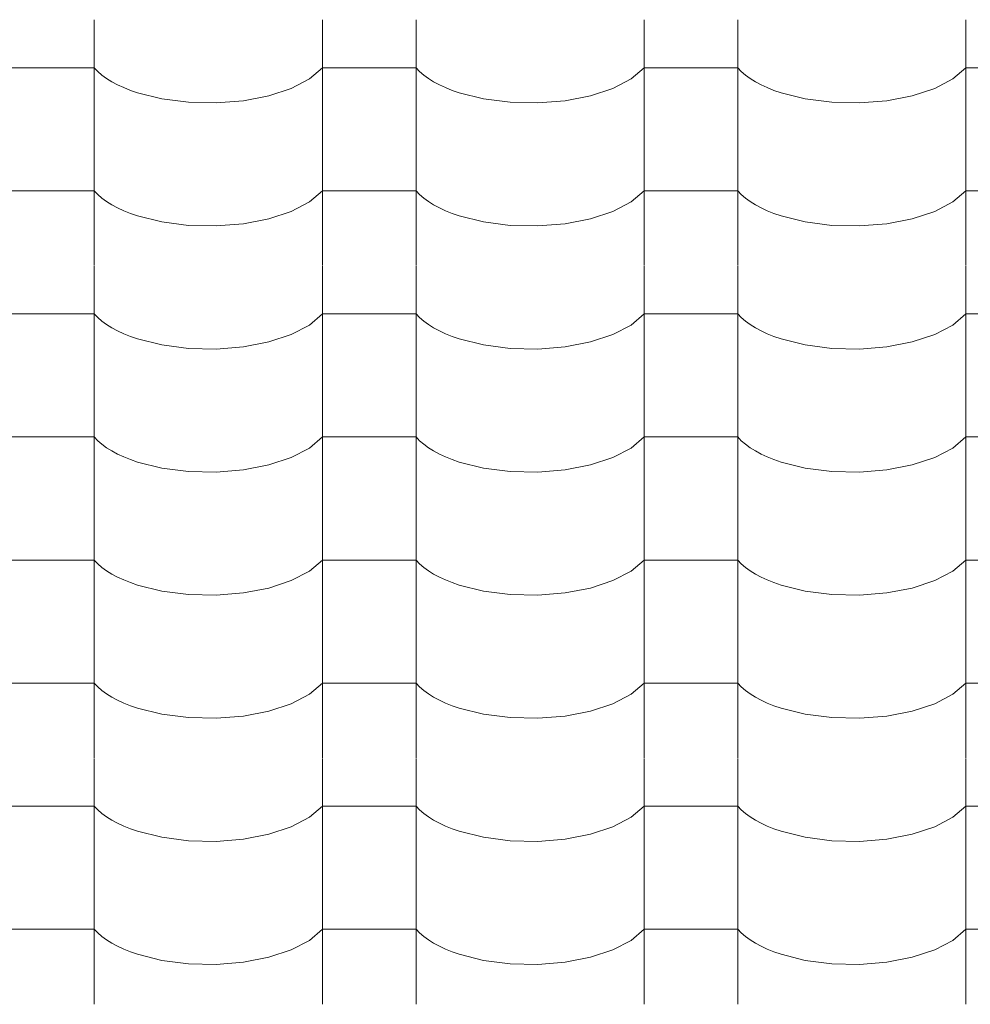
# Model space of a CAD drawing. Header units: millimetres. Extents: x -36478 to 31050, y -14815 to 11827.
# Tile 399 of 656: x -9957 to -9469, y 9419 to 9923. Entities that reach past the tile are written whole.
import ezdxf

# ---------------------------------------------------------------- set-up
doc = ezdxf.new("R2010")
doc.units = ezdxf.units.MM
doc.header["$MEASUREMENT"] = 0
doc.layers.add('Nové_Kóty - SP', color=7, linetype='Continuous')
doc.layers.add('Nové_Výplně - Povrchové', color=7, linetype='Continuous')
doc.styles.add('GENEROVANÝ_STYL_2', font='txt')
doc.dimstyles.new('GENEROVANÝ_STYL__1', dxfattribs={"dimtxt": 125, "dimasz": 190, "dimexe": 0.18, "dimexo": 300, "dimgap": 0, "dimtad": 1, "dimdec": 0, "dimzin": 0, "dimdsep": 46, "dimtxsty": 'GENEROVANÝ_STYL_2', "dimblk": 'ARROWHEAD_6', "dimblk1": 'ARROWHEAD_6', "dimblk2": 'ARROWHEAD_6', "dimcen": 0.09, "dimclrd": 1, "dimclre": 1, "dimclrt": 1, "dimazin": 0, "dimtfac": 1, "dimtdec": 4, "dimtmove": 0, "dimatfit": 3, "dimfxl": 1, "dimtolj": 1, "dimtzin": 0, "dimarcsym": 0})
doc.dimstyles.new('GENEROVANÝ_STYL__2', dxfattribs={"dimtxt": 125, "dimasz": 190, "dimexe": 0.18, "dimexo": 300, "dimgap": 0, "dimtad": 1, "dimdec": 0, "dimzin": 0, "dimdsep": 46, "dimtxsty": 'GENEROVANÝ_STYL_2', "dimblk": 'ARROWHEAD_6', "dimblk1": 'ARROWHEAD_6', "dimblk2": 'ARROWHEAD_6', "dimcen": 0.09, "dimclrd": 1, "dimclre": 1, "dimclrt": 1, "dimazin": 0, "dimtfac": 1, "dimtdec": 4, "dimtmove": 2, "dimatfit": 3, "dimfxl": 1, "dimtolj": 1, "dimtzin": 0, "dimarcsym": 0})

# ---------------------------------------------------------------- blocks, each defined once
blk = doc.blocks.new('*X13')
at = {"layer": 'Nové_Výplně - Povrchové', "color": 21, "linetype": 'Continuous', "lineweight": 20, "true_color": 0xffaaaa}
for p, q in [((-9918.69, 9923.34), (-9918.69, 9860.46)), ((-9801.72, 9923.34), (-9801.72, 9860.46)), ((-9753.69, 9923.34), (-9753.69, 9860.46)), ((-9636.72, 9923.34), (-9636.72, 9860.46)), ((-9588.69, 9923.34), (-9588.69, 9860.46)), ((-9471.72, 9923.34), (-9471.72, 9860.46)), ((-9942.71, 9898.8), (-9966.72, 9898.8)), ((-9918.69, 9898.8), (-9942.71, 9898.8)), ((-9918.69, 9898.8), (-9916.86, 9896.91)), ((-9916.86, 9896.91), (-9914.74, 9895.08)), ((-9914.74, 9895.08), (-9912.34, 9893.33)), ((-9808.39, 9893.12), (-9801.72, 9898.8)), ((-9777.71, 9898.8), (-9801.72, 9898.8)), ((-9753.69, 9898.8), (-9777.71, 9898.8)), ((-9753.69, 9898.8), (-9751.86, 9896.91)), ((-9751.86, 9896.91), (-9749.74, 9895.08)), ((-9749.74, 9895.08), (-9747.34, 9893.33)), ((-9643.39, 9893.12), (-9636.72, 9898.8)), ((-9612.71, 9898.8), (-9636.72, 9898.8)), ((-9588.69, 9898.8), (-9612.71, 9898.8)), ((-9588.69, 9898.8), (-9586.86, 9896.91)), ((-9586.86, 9896.91), (-9584.74, 9895.08)), ((-9584.74, 9895.08), (-9582.34, 9893.33)), ((-9478.39, 9893.12), (-9471.72, 9898.8)), ((-9447.71, 9898.8), (-9471.72, 9898.8)), ((-9912.34, 9893.33), (-9909.65, 9891.65)), ((-9909.65, 9891.65), (-9906.71, 9890.07)), ((-9906.71, 9890.07), (-9903.53, 9888.6)), ((-9817.7, 9888.25), (-9808.39, 9893.12)), ((-9747.34, 9893.33), (-9744.65, 9891.65)), ((-9744.65, 9891.65), (-9741.71, 9890.07)), ((-9741.71, 9890.07), (-9738.53, 9888.6)), ((-9652.7, 9888.25), (-9643.39, 9893.12)), ((-9582.34, 9893.33), (-9579.65, 9891.65)), ((-9579.65, 9891.65), (-9576.71, 9890.07)), ((-9576.71, 9890.07), (-9573.53, 9888.6)), ((-9487.7, 9888.25), (-9478.39, 9893.12)), ((-9903.53, 9888.6), (-9900.12, 9887.23)), ((-9900.12, 9887.23), (-9896.5, 9885.97)), ((-9896.5, 9885.97), (-9884.05, 9882.87)), ((-9829.18, 9884.46), (-9817.7, 9888.25)), ((-9738.53, 9888.6), (-9735.12, 9887.23)), ((-9735.12, 9887.23), (-9731.5, 9885.97)), ((-9731.5, 9885.97), (-9719.05, 9882.87)), ((-9664.18, 9884.46), (-9652.7, 9888.25)), ((-9573.53, 9888.6), (-9570.12, 9887.23)), ((-9570.12, 9887.23), (-9566.5, 9885.97)), ((-9566.5, 9885.97), (-9554.05, 9882.87)), ((-9499.18, 9884.46), (-9487.7, 9888.25)), ((-9884.05, 9882.87), (-9870.39, 9881.12)), ((-9870.39, 9881.12), (-9856.21, 9880.8)), ((-9856.21, 9880.8), (-9842.24, 9881.93)), ((-9842.24, 9881.93), (-9829.18, 9884.46)), ((-9719.05, 9882.87), (-9705.39, 9881.12)), ((-9705.39, 9881.12), (-9691.21, 9880.8)), ((-9691.21, 9880.8), (-9677.24, 9881.93)), ((-9677.24, 9881.93), (-9664.18, 9884.46)), ((-9554.05, 9882.87), (-9540.39, 9881.12)), ((-9540.39, 9881.12), (-9526.21, 9880.8)), ((-9526.21, 9880.8), (-9512.24, 9881.93)), ((-9512.24, 9881.93), (-9499.18, 9884.46)), ((-9918.69, 9860.23), (-9918.69, 9797.35)), ((-9801.72, 9860.23), (-9801.72, 9797.35)), ((-9753.69, 9860.23), (-9753.69, 9797.35)), ((-9636.72, 9860.23), (-9636.72, 9797.35)), ((-9588.69, 9860.23), (-9588.69, 9797.35)), ((-9471.72, 9860.23), (-9471.72, 9797.35)), ((-9942.71, 9835.7), (-9966.72, 9835.7)), ((-9918.69, 9835.7), (-9942.71, 9835.7)), ((-9918.69, 9835.7), (-9916.86, 9833.81)), ((-9808.39, 9830.01), (-9801.72, 9835.7)), ((-9777.71, 9835.7), (-9801.72, 9835.7)), ((-9753.69, 9835.7), (-9777.71, 9835.7)), ((-9753.69, 9835.7), (-9751.86, 9833.81)), ((-9643.39, 9830.01), (-9636.72, 9835.7)), ((-9612.71, 9835.7), (-9636.72, 9835.7)), ((-9588.69, 9835.7), (-9612.71, 9835.7)), ((-9588.69, 9835.7), (-9586.86, 9833.81)), ((-9478.39, 9830.01), (-9471.72, 9835.7)), ((-9447.71, 9835.7), (-9471.72, 9835.7)), ((-9916.86, 9833.81), (-9914.74, 9831.98)), ((-9914.74, 9831.98), (-9912.34, 9830.22)), ((-9912.34, 9830.22), (-9909.65, 9828.55)), ((-9817.7, 9825.14), (-9808.39, 9830.01)), ((-9751.86, 9833.81), (-9749.74, 9831.98)), ((-9749.74, 9831.98), (-9747.34, 9830.22)), ((-9747.34, 9830.22), (-9744.65, 9828.55)), ((-9652.7, 9825.14), (-9643.39, 9830.01)), ((-9586.86, 9833.81), (-9584.74, 9831.98)), ((-9584.74, 9831.98), (-9582.34, 9830.22)), ((-9582.34, 9830.22), (-9579.65, 9828.55)), ((-9487.7, 9825.14), (-9478.39, 9830.01)), ((-9909.65, 9828.55), (-9906.71, 9826.97)), ((-9906.71, 9826.97), (-9903.53, 9825.49)), ((-9903.53, 9825.49), (-9900.12, 9824.12)), ((-9829.18, 9821.35), (-9817.7, 9825.14)), ((-9744.65, 9828.55), (-9741.71, 9826.97)), ((-9741.71, 9826.97), (-9738.53, 9825.49)), ((-9738.53, 9825.49), (-9735.12, 9824.12)), ((-9664.18, 9821.35), (-9652.7, 9825.14)), ((-9579.65, 9828.55), (-9576.71, 9826.97)), ((-9576.71, 9826.97), (-9573.53, 9825.49)), ((-9573.53, 9825.49), (-9570.12, 9824.12)), ((-9499.18, 9821.35), (-9487.7, 9825.14)), ((-9900.12, 9824.12), (-9896.5, 9822.87)), ((-9896.5, 9822.87), (-9884.05, 9819.77)), ((-9884.05, 9819.77), (-9870.39, 9818.01)), ((-9842.24, 9818.82), (-9829.18, 9821.35)), ((-9735.12, 9824.12), (-9731.5, 9822.87)), ((-9731.5, 9822.87), (-9719.05, 9819.77)), ((-9719.05, 9819.77), (-9705.39, 9818.01)), ((-9677.24, 9818.82), (-9664.18, 9821.35)), ((-9570.12, 9824.12), (-9566.5, 9822.87)), ((-9566.5, 9822.87), (-9554.05, 9819.77)), ((-9554.05, 9819.77), (-9540.39, 9818.01)), ((-9512.24, 9818.82), (-9499.18, 9821.35)), ((-9870.39, 9818.01), (-9856.21, 9817.69)), ((-9856.21, 9817.69), (-9842.24, 9818.82)), ((-9705.39, 9818.01), (-9691.21, 9817.69)), ((-9691.21, 9817.69), (-9677.24, 9818.82)), ((-9540.39, 9818.01), (-9526.21, 9817.69)), ((-9526.21, 9817.69), (-9512.24, 9818.82)), ((-9918.69, 9797.13), (-9918.69, 9734.25)), ((-9801.72, 9797.13), (-9801.72, 9734.25)), ((-9753.69, 9797.13), (-9753.69, 9734.25)), ((-9636.72, 9797.13), (-9636.72, 9734.25)), ((-9588.69, 9797.13), (-9588.69, 9734.25)), ((-9471.72, 9797.13), (-9471.72, 9734.25)), ((-9942.71, 9772.6), (-9966.72, 9772.6)), ((-9918.69, 9772.6), (-9942.71, 9772.6)), ((-9918.69, 9772.6), (-9916.86, 9770.7)), ((-9916.86, 9770.7), (-9914.74, 9768.87)), ((-9914.74, 9768.87), (-9912.34, 9767.12)), ((-9808.39, 9766.91), (-9801.72, 9772.6)), ((-9777.71, 9772.6), (-9801.72, 9772.6)), ((-9753.69, 9772.6), (-9777.71, 9772.6)), ((-9753.69, 9772.6), (-9751.86, 9770.7)), ((-9751.86, 9770.7), (-9749.74, 9768.87)), ((-9749.74, 9768.87), (-9747.34, 9767.12)), ((-9643.39, 9766.91), (-9636.72, 9772.6)), ((-9612.71, 9772.6), (-9636.72, 9772.6)), ((-9588.69, 9772.6), (-9612.71, 9772.6)), ((-9588.69, 9772.6), (-9586.86, 9770.7)), ((-9586.86, 9770.7), (-9584.74, 9768.87)), ((-9584.74, 9768.87), (-9582.34, 9767.12)), ((-9478.39, 9766.91), (-9471.72, 9772.6)), ((-9447.71, 9772.6), (-9471.72, 9772.6)), ((-9912.34, 9767.12), (-9909.65, 9765.44)), ((-9909.65, 9765.44), (-9906.71, 9763.87)), ((-9906.71, 9763.87), (-9903.53, 9762.39)), ((-9817.7, 9762.04), (-9808.39, 9766.91)), ((-9747.34, 9767.12), (-9744.65, 9765.44)), ((-9744.65, 9765.44), (-9741.71, 9763.87)), ((-9741.71, 9763.87), (-9738.53, 9762.39)), ((-9652.7, 9762.04), (-9643.39, 9766.91)), ((-9582.34, 9767.12), (-9579.65, 9765.44)), ((-9579.65, 9765.44), (-9576.71, 9763.87)), ((-9576.71, 9763.87), (-9573.53, 9762.39)), ((-9487.7, 9762.04), (-9478.39, 9766.91)), ((-9903.53, 9762.39), (-9900.12, 9761.02)), ((-9900.12, 9761.02), (-9896.5, 9759.76)), ((-9896.5, 9759.76), (-9884.05, 9756.66)), ((-9829.18, 9758.25), (-9817.7, 9762.04)), ((-9738.53, 9762.39), (-9735.12, 9761.02)), ((-9735.12, 9761.02), (-9731.5, 9759.76)), ((-9731.5, 9759.76), (-9719.05, 9756.66)), ((-9664.18, 9758.25), (-9652.7, 9762.04)), ((-9573.53, 9762.39), (-9570.12, 9761.02)), ((-9570.12, 9761.02), (-9566.5, 9759.76)), ((-9566.5, 9759.76), (-9554.05, 9756.66)), ((-9499.18, 9758.25), (-9487.7, 9762.04)), ((-9884.05, 9756.66), (-9870.39, 9754.91)), ((-9870.39, 9754.91), (-9856.21, 9754.59)), ((-9856.21, 9754.59), (-9842.24, 9755.72)), ((-9842.24, 9755.72), (-9829.18, 9758.25)), ((-9719.05, 9756.66), (-9705.39, 9754.91)), ((-9705.39, 9754.91), (-9691.21, 9754.59)), ((-9691.21, 9754.59), (-9677.24, 9755.72)), ((-9677.24, 9755.72), (-9664.18, 9758.25)), ((-9554.05, 9756.66), (-9540.39, 9754.91)), ((-9540.39, 9754.91), (-9526.21, 9754.59)), ((-9526.21, 9754.59), (-9512.24, 9755.72)), ((-9512.24, 9755.72), (-9499.18, 9758.25)), ((-9918.69, 9734.02), (-9918.69, 9671.14)), ((-9801.72, 9734.02), (-9801.72, 9671.14)), ((-9753.69, 9734.02), (-9753.69, 9671.14)), ((-9636.72, 9734.02), (-9636.72, 9671.14)), ((-9588.69, 9734.02), (-9588.69, 9671.14)), ((-9471.72, 9734.02), (-9471.72, 9671.14)), ((-9942.71, 9709.49), (-9966.72, 9709.49)), ((-9918.69, 9709.49), (-9942.71, 9709.49)), ((-9918.69, 9709.49), (-9916.86, 9707.6)), ((-9808.39, 9703.8), (-9801.72, 9709.49)), ((-9777.71, 9709.49), (-9801.72, 9709.49)), ((-9753.69, 9709.49), (-9777.71, 9709.49)), ((-9753.69, 9709.49), (-9751.86, 9707.6)), ((-9643.39, 9703.8), (-9636.72, 9709.49)), ((-9612.71, 9709.49), (-9636.72, 9709.49)), ((-9588.69, 9709.49), (-9612.71, 9709.49)), ((-9588.69, 9709.49), (-9586.86, 9707.6)), ((-9478.39, 9703.8), (-9471.72, 9709.49)), ((-9447.71, 9709.49), (-9471.72, 9709.49)), ((-9916.86, 9707.6), (-9914.74, 9705.77)), ((-9914.74, 9705.77), (-9912.34, 9704.01)), ((-9912.34, 9704.01), (-9909.65, 9702.34)), ((-9817.7, 9698.94), (-9808.39, 9703.8)), ((-9751.86, 9707.6), (-9749.74, 9705.77)), ((-9749.74, 9705.77), (-9747.34, 9704.01)), ((-9747.34, 9704.01), (-9744.65, 9702.34)), ((-9652.7, 9698.94), (-9643.39, 9703.8)), ((-9586.86, 9707.6), (-9584.74, 9705.77)), ((-9584.74, 9705.77), (-9582.34, 9704.01)), ((-9582.34, 9704.01), (-9579.65, 9702.34)), ((-9487.7, 9698.94), (-9478.39, 9703.8)), ((-9909.65, 9702.34), (-9906.71, 9700.76)), ((-9906.71, 9700.76), (-9903.53, 9699.28)), ((-9903.53, 9699.28), (-9900.12, 9697.91)), ((-9829.18, 9695.14), (-9817.7, 9698.94)), ((-9744.65, 9702.34), (-9741.71, 9700.76)), ((-9741.71, 9700.76), (-9738.53, 9699.28)), ((-9738.53, 9699.28), (-9735.12, 9697.91)), ((-9664.18, 9695.14), (-9652.7, 9698.94)), ((-9579.65, 9702.34), (-9576.71, 9700.76)), ((-9576.71, 9700.76), (-9573.53, 9699.28)), ((-9573.53, 9699.28), (-9570.12, 9697.91)), ((-9499.18, 9695.14), (-9487.7, 9698.94)), ((-9900.12, 9697.91), (-9896.5, 9696.66)), ((-9896.5, 9696.66), (-9884.05, 9693.56)), ((-9884.05, 9693.56), (-9870.39, 9691.8)), ((-9842.24, 9692.61), (-9829.18, 9695.14)), ((-9735.12, 9697.91), (-9731.5, 9696.66)), ((-9731.5, 9696.66), (-9719.05, 9693.56)), ((-9719.05, 9693.56), (-9705.39, 9691.8)), ((-9677.24, 9692.61), (-9664.18, 9695.14)), ((-9570.12, 9697.91), (-9566.5, 9696.66)), ((-9566.5, 9696.66), (-9554.05, 9693.56)), ((-9554.05, 9693.56), (-9540.39, 9691.8)), ((-9512.24, 9692.61), (-9499.18, 9695.14)), ((-9870.39, 9691.8), (-9856.21, 9691.48)), ((-9856.21, 9691.48), (-9842.24, 9692.61)), ((-9705.39, 9691.8), (-9691.21, 9691.48)), ((-9691.21, 9691.48), (-9677.24, 9692.61)), ((-9540.39, 9691.8), (-9526.21, 9691.48)), ((-9526.21, 9691.48), (-9512.24, 9692.61)), ((-9918.69, 9670.92), (-9918.69, 9608.04)), ((-9801.72, 9670.92), (-9801.72, 9608.04)), ((-9753.69, 9670.92), (-9753.69, 9608.04)), ((-9636.72, 9670.92), (-9636.72, 9608.04)), ((-9588.69, 9670.92), (-9588.69, 9608.04)), ((-9471.72, 9670.92), (-9471.72, 9608.04)), ((-9942.71, 9646.39), (-9966.72, 9646.39)), ((-9918.69, 9646.39), (-9942.71, 9646.39)), ((-9918.69, 9646.39), (-9916.86, 9644.49)), ((-9916.86, 9644.49), (-9914.74, 9642.66)), ((-9914.74, 9642.66), (-9912.34, 9640.91)), ((-9808.39, 9640.7), (-9801.72, 9646.39)), ((-9777.71, 9646.39), (-9801.72, 9646.39)), ((-9753.69, 9646.39), (-9777.71, 9646.39)), ((-9753.69, 9646.39), (-9751.86, 9644.49)), ((-9751.86, 9644.49), (-9749.74, 9642.66)), ((-9749.74, 9642.66), (-9747.34, 9640.91)), ((-9643.39, 9640.7), (-9636.72, 9646.39)), ((-9612.71, 9646.39), (-9636.72, 9646.39)), ((-9588.69, 9646.39), (-9612.71, 9646.39)), ((-9588.69, 9646.39), (-9586.86, 9644.49)), ((-9586.86, 9644.49), (-9584.74, 9642.66)), ((-9584.74, 9642.66), (-9582.34, 9640.91)), ((-9478.39, 9640.7), (-9471.72, 9646.39)), ((-9447.71, 9646.39), (-9471.72, 9646.39)), ((-9912.34, 9640.91), (-9909.65, 9639.24)), ((-9909.65, 9639.24), (-9906.71, 9637.66)), ((-9906.71, 9637.66), (-9903.53, 9636.18)), ((-9817.7, 9635.83), (-9808.39, 9640.7)), ((-9747.34, 9640.91), (-9744.65, 9639.24)), ((-9744.65, 9639.24), (-9741.71, 9637.66)), ((-9741.71, 9637.66), (-9738.53, 9636.18)), ((-9652.7, 9635.83), (-9643.39, 9640.7)), ((-9582.34, 9640.91), (-9579.65, 9639.24)), ((-9579.65, 9639.24), (-9576.71, 9637.66)), ((-9576.71, 9637.66), (-9573.53, 9636.18)), ((-9487.7, 9635.83), (-9478.39, 9640.7)), ((-9903.53, 9636.18), (-9900.12, 9634.81)), ((-9900.12, 9634.81), (-9896.5, 9633.55)), ((-9896.5, 9633.55), (-9884.05, 9630.45)), ((-9829.18, 9632.04), (-9817.7, 9635.83)), ((-9738.53, 9636.18), (-9735.12, 9634.81)), ((-9735.12, 9634.81), (-9731.5, 9633.55)), ((-9731.5, 9633.55), (-9719.05, 9630.45)), ((-9664.18, 9632.04), (-9652.7, 9635.83)), ((-9573.53, 9636.18), (-9570.12, 9634.81)), ((-9570.12, 9634.81), (-9566.5, 9633.55)), ((-9566.5, 9633.55), (-9554.05, 9630.45)), ((-9499.18, 9632.04), (-9487.7, 9635.83)), ((-9884.05, 9630.45), (-9870.39, 9628.7)), ((-9870.39, 9628.7), (-9856.21, 9628.38)), ((-9856.21, 9628.38), (-9842.24, 9629.51)), ((-9842.24, 9629.51), (-9829.18, 9632.04)), ((-9719.05, 9630.45), (-9705.39, 9628.7)), ((-9705.39, 9628.7), (-9691.21, 9628.38)), ((-9691.21, 9628.38), (-9677.24, 9629.51)), ((-9677.24, 9629.51), (-9664.18, 9632.04)), ((-9554.05, 9630.45), (-9540.39, 9628.7)), ((-9540.39, 9628.7), (-9526.21, 9628.38)), ((-9526.21, 9628.38), (-9512.24, 9629.51)), ((-9512.24, 9629.51), (-9499.18, 9632.04)), ((-9918.69, 9607.81), (-9918.69, 9544.94)), ((-9801.72, 9607.81), (-9801.72, 9544.94)), ((-9753.69, 9607.81), (-9753.69, 9544.94)), ((-9636.72, 9607.81), (-9636.72, 9544.94)), ((-9588.69, 9607.81), (-9588.69, 9544.94)), ((-9471.72, 9607.81), (-9471.72, 9544.94)), ((-9942.71, 9583.28), (-9966.72, 9583.28)), ((-9918.69, 9583.28), (-9942.71, 9583.28)), ((-9918.69, 9583.28), (-9916.86, 9581.39)), ((-9808.39, 9577.59), (-9801.72, 9583.28)), ((-9777.71, 9583.28), (-9801.72, 9583.28)), ((-9753.69, 9583.28), (-9777.71, 9583.28)), ((-9753.69, 9583.28), (-9751.86, 9581.39)), ((-9643.39, 9577.59), (-9636.72, 9583.28)), ((-9612.71, 9583.28), (-9636.72, 9583.28)), ((-9588.69, 9583.28), (-9612.71, 9583.28)), ((-9588.69, 9583.28), (-9586.86, 9581.39)), ((-9478.39, 9577.59), (-9471.72, 9583.28)), ((-9447.71, 9583.28), (-9471.72, 9583.28)), ((-9916.86, 9581.39), (-9914.74, 9579.56)), ((-9914.74, 9579.56), (-9912.34, 9577.8)), ((-9912.34, 9577.8), (-9909.65, 9576.13)), ((-9817.7, 9572.73), (-9808.39, 9577.59)), ((-9751.86, 9581.39), (-9749.74, 9579.56)), ((-9749.74, 9579.56), (-9747.34, 9577.8)), ((-9747.34, 9577.8), (-9744.65, 9576.13)), ((-9652.7, 9572.73), (-9643.39, 9577.59)), ((-9586.86, 9581.39), (-9584.74, 9579.56)), ((-9584.74, 9579.56), (-9582.34, 9577.8)), ((-9582.34, 9577.8), (-9579.65, 9576.13)), ((-9487.7, 9572.73), (-9478.39, 9577.59)), ((-9909.65, 9576.13), (-9906.71, 9574.55)), ((-9906.71, 9574.55), (-9903.53, 9573.07)), ((-9903.53, 9573.07), (-9900.12, 9571.7)), ((-9829.18, 9568.93), (-9817.7, 9572.73)), ((-9744.65, 9576.13), (-9741.71, 9574.55)), ((-9741.71, 9574.55), (-9738.53, 9573.07)), ((-9738.53, 9573.07), (-9735.12, 9571.7)), ((-9664.18, 9568.93), (-9652.7, 9572.73)), ((-9579.65, 9576.13), (-9576.71, 9574.55)), ((-9576.71, 9574.55), (-9573.53, 9573.07)), ((-9573.53, 9573.07), (-9570.12, 9571.7)), ((-9499.18, 9568.93), (-9487.7, 9572.73)), ((-9900.12, 9571.7), (-9896.5, 9570.45)), ((-9896.5, 9570.45), (-9884.05, 9567.35)), ((-9884.05, 9567.35), (-9870.39, 9565.59)), ((-9842.24, 9566.41), (-9829.18, 9568.93)), ((-9735.12, 9571.7), (-9731.5, 9570.45)), ((-9731.5, 9570.45), (-9719.05, 9567.35)), ((-9719.05, 9567.35), (-9705.39, 9565.59)), ((-9677.24, 9566.41), (-9664.18, 9568.93)), ((-9570.12, 9571.7), (-9566.5, 9570.45)), ((-9566.5, 9570.45), (-9554.05, 9567.35)), ((-9554.05, 9567.35), (-9540.39, 9565.59)), ((-9512.24, 9566.41), (-9499.18, 9568.93)), ((-9870.39, 9565.59), (-9856.21, 9565.27)), ((-9856.21, 9565.27), (-9842.24, 9566.41)), ((-9705.39, 9565.59), (-9691.21, 9565.27)), ((-9691.21, 9565.27), (-9677.24, 9566.41)), ((-9540.39, 9565.59), (-9526.21, 9565.27)), ((-9526.21, 9565.27), (-9512.24, 9566.41)), ((-9918.69, 9544.71), (-9918.69, 9481.83)), ((-9801.72, 9544.71), (-9801.72, 9481.83)), ((-9753.69, 9544.71), (-9753.69, 9481.83)), ((-9636.72, 9544.71), (-9636.72, 9481.83)), ((-9588.69, 9544.71), (-9588.69, 9481.83)), ((-9471.72, 9544.71), (-9471.72, 9481.83)), ((-9942.71, 9520.18), (-9966.72, 9520.18)), ((-9918.69, 9520.18), (-9942.71, 9520.18)), ((-9918.69, 9520.18), (-9916.86, 9518.28)), ((-9916.86, 9518.28), (-9914.74, 9516.45)), ((-9914.74, 9516.45), (-9912.34, 9514.7)), ((-9808.39, 9514.49), (-9801.72, 9520.18)), ((-9777.71, 9520.18), (-9801.72, 9520.18)), ((-9753.69, 9520.18), (-9777.71, 9520.18)), ((-9753.69, 9520.18), (-9751.86, 9518.28)), ((-9751.86, 9518.28), (-9749.74, 9516.45)), ((-9749.74, 9516.45), (-9747.34, 9514.7)), ((-9643.39, 9514.49), (-9636.72, 9520.18)), ((-9612.71, 9520.18), (-9636.72, 9520.18)), ((-9588.69, 9520.18), (-9612.71, 9520.18)), ((-9588.69, 9520.18), (-9586.86, 9518.28)), ((-9586.86, 9518.28), (-9584.74, 9516.45)), ((-9584.74, 9516.45), (-9582.34, 9514.7)), ((-9478.39, 9514.49), (-9471.72, 9520.18)), ((-9447.71, 9520.18), (-9471.72, 9520.18)), ((-9912.34, 9514.7), (-9909.65, 9513.03)), ((-9909.65, 9513.03), (-9906.71, 9511.45)), ((-9906.71, 9511.45), (-9903.53, 9509.97)), ((-9817.7, 9509.62), (-9808.39, 9514.49)), ((-9747.34, 9514.7), (-9744.65, 9513.03)), ((-9744.65, 9513.03), (-9741.71, 9511.45)), ((-9741.71, 9511.45), (-9738.53, 9509.97)), ((-9652.7, 9509.62), (-9643.39, 9514.49)), ((-9582.34, 9514.7), (-9579.65, 9513.03)), ((-9579.65, 9513.03), (-9576.71, 9511.45)), ((-9576.71, 9511.45), (-9573.53, 9509.97)), ((-9487.7, 9509.62), (-9478.39, 9514.49)), ((-9903.53, 9509.97), (-9900.12, 9508.6)), ((-9900.12, 9508.6), (-9896.5, 9507.35)), ((-9896.5, 9507.35), (-9884.05, 9504.24)), ((-9829.18, 9505.83), (-9817.7, 9509.62)), ((-9738.53, 9509.97), (-9735.12, 9508.6)), ((-9735.12, 9508.6), (-9731.5, 9507.35)), ((-9731.5, 9507.35), (-9719.05, 9504.24)), ((-9664.18, 9505.83), (-9652.7, 9509.62)), ((-9573.53, 9509.97), (-9570.12, 9508.6)), ((-9570.12, 9508.6), (-9566.5, 9507.35)), ((-9566.5, 9507.35), (-9554.05, 9504.24)), ((-9499.18, 9505.83), (-9487.7, 9509.62)), ((-9884.05, 9504.24), (-9870.39, 9502.49)), ((-9870.39, 9502.49), (-9856.21, 9502.17)), ((-9856.21, 9502.17), (-9842.24, 9503.3)), ((-9842.24, 9503.3), (-9829.18, 9505.83)), ((-9719.05, 9504.24), (-9705.39, 9502.49)), ((-9705.39, 9502.49), (-9691.21, 9502.17)), ((-9691.21, 9502.17), (-9677.24, 9503.3)), ((-9677.24, 9503.3), (-9664.18, 9505.83)), ((-9554.05, 9504.24), (-9540.39, 9502.49)), ((-9540.39, 9502.49), (-9526.21, 9502.17)), ((-9526.21, 9502.17), (-9512.24, 9503.3)), ((-9512.24, 9503.3), (-9499.18, 9505.83)), ((-9918.69, 9481.6), (-9918.69, 9418.73)), ((-9801.72, 9481.6), (-9801.72, 9418.73)), ((-9753.69, 9481.6), (-9753.69, 9418.73)), ((-9636.72, 9481.6), (-9636.72, 9418.73)), ((-9588.69, 9481.6), (-9588.69, 9418.73)), ((-9471.72, 9481.6), (-9471.72, 9418.73)), ((-9942.71, 9457.07), (-9966.72, 9457.07)), ((-9918.69, 9457.07), (-9942.71, 9457.07)), ((-9918.69, 9457.07), (-9916.86, 9455.18)), ((-9808.39, 9451.38), (-9801.72, 9457.07)), ((-9777.71, 9457.07), (-9801.72, 9457.07)), ((-9753.69, 9457.07), (-9777.71, 9457.07)), ((-9753.69, 9457.07), (-9751.86, 9455.18)), ((-9643.39, 9451.38), (-9636.72, 9457.07)), ((-9612.71, 9457.07), (-9636.72, 9457.07)), ((-9588.69, 9457.07), (-9612.71, 9457.07)), ((-9588.69, 9457.07), (-9586.86, 9455.18)), ((-9478.39, 9451.38), (-9471.72, 9457.07)), ((-9447.71, 9457.07), (-9471.72, 9457.07)), ((-9916.86, 9455.18), (-9914.74, 9453.35)), ((-9914.74, 9453.35), (-9912.34, 9451.59)), ((-9912.34, 9451.59), (-9909.65, 9449.92)), ((-9817.7, 9446.52), (-9808.39, 9451.38)), ((-9751.86, 9455.18), (-9749.74, 9453.35)), ((-9749.74, 9453.35), (-9747.34, 9451.59)), ((-9747.34, 9451.59), (-9744.65, 9449.92)), ((-9652.7, 9446.52), (-9643.39, 9451.38)), ((-9586.86, 9455.18), (-9584.74, 9453.35)), ((-9584.74, 9453.35), (-9582.34, 9451.59)), ((-9582.34, 9451.59), (-9579.65, 9449.92)), ((-9487.7, 9446.52), (-9478.39, 9451.38)), ((-9909.65, 9449.92), (-9906.71, 9448.34)), ((-9906.71, 9448.34), (-9903.53, 9446.86)), ((-9903.53, 9446.86), (-9900.12, 9445.49)), ((-9829.18, 9442.72), (-9817.7, 9446.52)), ((-9744.65, 9449.92), (-9741.71, 9448.34)), ((-9741.71, 9448.34), (-9738.53, 9446.86)), ((-9738.53, 9446.86), (-9735.12, 9445.49)), ((-9664.18, 9442.72), (-9652.7, 9446.52)), ((-9579.65, 9449.92), (-9576.71, 9448.34)), ((-9576.71, 9448.34), (-9573.53, 9446.86)), ((-9573.53, 9446.86), (-9570.12, 9445.49)), ((-9499.18, 9442.72), (-9487.7, 9446.52)), ((-9900.12, 9445.49), (-9896.5, 9444.24)), ((-9896.5, 9444.24), (-9884.05, 9441.14)), ((-9884.05, 9441.14), (-9870.39, 9439.38)), ((-9842.24, 9440.2), (-9829.18, 9442.72)), ((-9735.12, 9445.49), (-9731.5, 9444.24)), ((-9731.5, 9444.24), (-9719.05, 9441.14)), ((-9719.05, 9441.14), (-9705.39, 9439.38)), ((-9677.24, 9440.2), (-9664.18, 9442.72)), ((-9570.12, 9445.49), (-9566.5, 9444.24)), ((-9566.5, 9444.24), (-9554.05, 9441.14)), ((-9554.05, 9441.14), (-9540.39, 9439.38)), ((-9512.24, 9440.2), (-9499.18, 9442.72)), ((-9870.39, 9439.38), (-9856.21, 9439.06)), ((-9856.21, 9439.06), (-9842.24, 9440.2)), ((-9705.39, 9439.38), (-9691.21, 9439.06)), ((-9691.21, 9439.06), (-9677.24, 9440.2)), ((-9540.39, 9439.38), (-9526.21, 9439.06)), ((-9526.21, 9439.06), (-9512.24, 9440.2))]:
    blk.add_line(p, q, dxfattribs=at)
blk = doc.blocks.new('výplň_6_1', base_point=(0, 0))
at = {"layer": 'Nové_Výplně - Povrchové', "color": 21, "linetype": 'Continuous', "lineweight": 20, "true_color": 0xffaaaa}
blk.add_blockref('*X13', (0, 0), dxfattribs=at)
blk = doc.blocks.new('*D6315')
at = {"layer": 'Nové_Kóty - SP', "color": 1, "linetype": 'Continuous', "lineweight": 25}
for p, q in [((-9579.03, 7654.66), (-6330.41, 9887.65)), ((-9409.09, 7407.43), (-9685.24, 7809.17)), ((-9553.27, 7793.71), (-9604.79, 7515.6)), ((-10050.41, 7330.64), (-9579.03, 7654.66)), ((-9880.48, 7083.42), (-10156.62, 7485.16)), ((-10024.65, 7469.7), (-10076.18, 7191.59)), ((-10174.03, 7245.68), (-10050.41, 7330.64))]:
    blk.add_line(p, q, dxfattribs=at)
at = {"layer": 'Nové_Kóty - SP', "color": 1, "lineweight": 25, "insert": (-9946.14, 7432.65), "char_height": 125, "attachment_point": 7, "rotation": 34.5034, "style": 'GENEROVANÝ_STYL_2'}
blk.add_mtext('\\A1;{\\pql;\\fArial|b0|i0|c0|p38;572}', dxfattribs=at)
blk = doc.blocks.new('ARROWHEAD_6')
at = {"color": 0, "linetype": 'Continuous', "lineweight": 0}
for p, q in [((-0.5, -0.5), (0.5, 0.5)), ((0, 0), (-1, 0))]:
    blk.add_line(p, q, dxfattribs=at)
blk = doc.blocks.new('*D6316')
at = {"layer": 'Nové_Kóty - SP', "color": 1, "linetype": 'Continuous', "lineweight": 25}
for p, q in [((-6330.41, 9887.65), (-4580.7, 11090.34)), ((-6160.47, 9640.43), (-6436.62, 10042.17)), ((-6304.64, 10026.71), (-6356.17, 9748.6)), ((-9579.03, 7654.66), (-6330.41, 9887.65)), ((-9553.27, 7793.71), (-9604.79, 7515.6))]:
    blk.add_line(p, q, dxfattribs=at)
at = {"layer": 'Nové_Kóty - SP', "color": 1, "lineweight": 25, "insert": (-8145, 8670.7), "char_height": 125, "attachment_point": 7, "rotation": 34.5034, "style": 'GENEROVANÝ_STYL_2'}
blk.add_mtext('\\A1;{\\pql;\\fArial|b0|i0|c0|p38;3\xa0942}', dxfattribs=at)
blk = doc.blocks.new('*D6326')
at = {"layer": 'Nové_Kóty - SP', "color": 1, "linetype": 'Continuous', "lineweight": 25}
for p, q in [((-4581.24, 11091.13), (-4857.39, 11492.87)), ((-4776.94, 11199.3), (-4725.42, 11477.41)), ((-4751.18, 11338.35), (-4627.57, 11423.32)), ((-10278.77, 7538.87), (-4751.18, 11338.35)), ((-10108.84, 7291.64), (-10384.98, 7693.38)), ((-10253.01, 7677.92), (-10304.54, 7399.81)), ((-10402.39, 7453.9), (-10278.77, 7538.87))]:
    blk.add_line(p, q, dxfattribs=at)
at = {"layer": 'Nové_Kóty - SP', "color": 1, "lineweight": 25, "insert": (-8042.9, 9106.07), "char_height": 125, "attachment_point": 7, "rotation": 34.5034, "style": 'GENEROVANÝ_STYL_2'}
blk.add_mtext('\\A1;{\\pql;\\fArial|b0|i0|c0|p38;6\xa0707- KROKEV}', dxfattribs=at)
blk = doc.blocks.new('*D6327')
at = {"layer": 'Nové_Kóty - SP', "color": 1, "linetype": 'Continuous', "lineweight": 25}
for p, q in [((-10443.65, 7778.73), (-4851.3, 11622.72)), ((-10273.71, 7531.5), (-10549.86, 7933.25)), ((-10294.79, 7517.01), (-10570.94, 7918.75)), ((-10417.88, 7917.78), (-10469.41, 7639.67)), ((-10490.49, 7625.18), (-10438.97, 7903.29)), ((-10464.73, 7764.24), (-10443.65, 7778.73)), ((-10588.34, 7679.27), (-10464.73, 7764.24))]:
    blk.add_line(p, q, dxfattribs=at)
at = {"layer": 'Nové_Kóty - SP', "color": 1, "lineweight": 25, "insert": (-10717.64, 7620.73), "char_height": 125, "attachment_point": 7, "rotation": 34.5034, "style": 'GENEROVANÝ_STYL_2'}
blk.add_mtext('\\A1;{\\pql;\\fArial|b0|i0|c0|p38;25}', dxfattribs=at)
blk = doc.blocks.new('*D6328')
at = {"layer": 'Nové_Kóty - SP', "color": 1, "linetype": 'Continuous', "lineweight": 25}
for p, q in [((-4681.37, 11375.49), (-4957.51, 11777.24)), ((-4877.07, 11483.67), (-4825.54, 11761.78)), ((-4851.3, 11622.72), (-4727.69, 11707.69)), ((-10443.65, 7778.73), (-4851.3, 11622.72)), ((-10417.88, 7917.78), (-10469.41, 7639.67)), ((-10490.49, 7625.18), (-10438.97, 7903.29))]:
    blk.add_line(p, q, dxfattribs=at)
at = {"layer": 'Nové_Kóty - SP', "color": 1, "lineweight": 25, "insert": (-7480.19, 9877.1), "char_height": 125, "attachment_point": 7, "rotation": 34.5034, "style": 'GENEROVANÝ_STYL_2'}
blk.add_mtext('\\A1;{\\pql;\\fArial|b0|i0|c0|p38;+ 6 787}', dxfattribs=at)

msp = doc.modelspace()

# ---------------------------------------------------------------- block references
at = {"layer": 'Nové_Výplně - Povrchové', "color": 21, "linetype": 'Continuous', "lineweight": 20, "true_color": 0xffaaaa}
msp.add_blockref('výplň_6_1', (0, 0), dxfattribs=at)

# ---------------------------------------------------------------- dimensions: what is measured, and where the dimension line sits
at = {"layer": 'Nové_Kóty - SP', "color": 1, "linetype": 'Continuous', "lineweight": 25}
for base, p1, p2, text, dimstyle, picture, middle in [((-4851.3, 11622.72), (-9826.86, 6881.41), (-4515.96, 11134.85), '+ 6 787', 'GENEROVANÝ_STYL__2', '*D6328', (-7268.85, 10098.2)), ((-10443.65, 7778.73), (-9842.86, 6859.52), (-9826.86, 6881.41), '25', 'GENEROVANÝ_STYL__1', '*D6327', (-10674.52, 7726.21)), ((-4751.18, 11338.35), (-9826.86, 6881.41), (-4362.54, 10772.95), '<MeasuredValue>- KROKEV', 'GENEROVANÝ_STYL__1', '*D6326', (-7174.22, 9779.01))]:
    dim = msp.add_linear_dim(base=base, p1=p1, p2=p2, angle=34.5034, text=text, dimstyle=dimstyle, dxfattribs=at)
    dim.commit()
    dim.dimension.update_dxf_attribs({"geometry": picture, "text_midpoint": middle, "dimtype": 160, "text_rotation": 34.5034})
for base, p1, p2, picture, middle in [((-6330.41, 9887.65), (-9271.51, 7207.26), (-6039.22, 9464.03), '*D6316', (-8003.47, 8843.83)), ((-9579.03, 7654.66), (-9825.09, 7002.84), (-9271.51, 7207.26), '*D6315', (-9863.75, 7565.13))]:
    dim = msp.add_linear_dim(base=base, p1=p1, p2=p2, angle=34.5034, dimstyle='GENEROVANÝ_STYL__1', dxfattribs=at)
    dim.commit()
    dim.dimension.update_dxf_attribs({"geometry": picture, "text_midpoint": middle, "dimtype": 160, "text_rotation": 34.5034})

doc.saveas('drawing.dxf')
